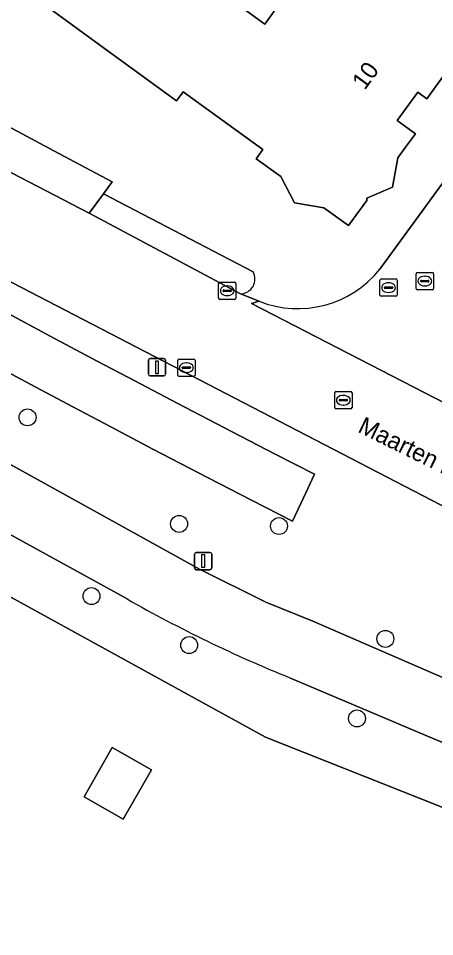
# Model space of a CAD drawing. Extents: x 157320 to 158835, y 386650 to 388491.
# Drawn here: x 158108.7 to 158132.8, y 387340.9 to 387394 of the extents above; entities that cross this region are included whole.
import ezdxf

# ---------------------------------------------------------------- set-up
doc = ezdxf.new("R2010")
doc.units = 0
for name, color, linetype in [('IMGEO_Berm_groen', 7, 'Continuous'), ('IMGEO_Boom', 7, 'Continuous'), ('IMGEO_Brandkraan', 7, 'Continuous'), ('IMGEO_Erf', 7, 'Continuous'), ('IMGEO_Fietspad_gesloten', 7, 'Continuous'), ('IMGEO_Groenvoorziening', 7, 'Continuous'), ('IMGEO_Kolk', 7, 'Continuous'), ('IMGEO_Lichtmast', 7, 'Continuous'), ('IMGEO_Openbare_ruimte_label', 7, 'Continuous'), ('IMGEO_Pand', 7, 'Continuous'), ('IMGEO_Pand_nummerreeks', 7, 'Continuous'), ('IMGEO_Rijbaan_lokaal_gesloten', 7, 'Continuous'), ('IMGEO_Rijbaan_lokaal_open', 7, 'Continuous'), ('IMGEO_Rioolput', 7, 'Continuous'), ('IMGEO_Voetpad_open', 7, 'Continuous')]:
    doc.layers.add(name, color=color, linetype=linetype)

msp = doc.modelspace()

# ---------------------------------------------------------------- linework, layer by layer
at = {"layer": 'IMGEO_Berm_groen'}
for points in [[(158115.011, 387360.448), (158071.671, 387384.273), (158067.878, 387386.358)], [(158075.144, 387386.54), (158119.198, 387362.166), (158123.042, 387360.263), (158125.75, 387359.161), (158134.371, 387355.421), (158178.012, 387337.588), (158179.732, 387341.242)], [(158056.488, 387380.738), (158058.078, 387382.099), (158062.384, 387385.787), (158070.149, 387381.518), (158123.02, 387352.451), (158153.68, 387340.292), (158154.831, 387336.882)], [(158137.775, 387363.473), (158095.958, 387385.157)], [(158107.653, 387377.203), (158110.824, 387375.508), (158113.283, 387374.203), (158115.468, 387373.049), (158117.901, 387371.773), (158121.083, 387370.115), (158123.576, 387368.825), (158125.85, 387367.657), (158125.21, 387366.298), (158124.572, 387364.941), (158122.202, 387366.159), (158119.701, 387367.453), (158116.511, 387369.115), (158114.072, 387370.395), (158111.879, 387371.551), (158109.414, 387372.86), (158106.235, 387374.559)], [(158175.392, 387331.961), (158176.498, 387334.345), (158149.829, 387345.265), (158132.741, 387352.366), (158124.471, 387355.87)]]:
    msp.add_lwpolyline(points, dxfattribs=at)
msp.add_arc((158154.63, 387430.254), 80.265, 240.42248, 247.92984, dxfattribs=at)
at = {"layer": 'IMGEO_Boom'}
for centre in [(158109.264, 387370.947), (158118.021, 387364.786), (158123.797, 387364.664), (158112.96, 387360.613), (158118.606, 387357.779), (158129.946, 387358.139), (158128.305, 387353.543)]:
    msp.add_circle(centre, 0.489, dxfattribs=at)
at = {"layer": 'IMGEO_Brandkraan'}
for p, q in [((158129.707, 387378.946), (158130.559, 387378.946)), ((158129.632, 387378.02), (158129.632, 387378.872)), ((158129.891, 387378.44), (158129.891, 387378.452)), ((158130.329, 387378.403), (158129.931, 387378.403)), ((158129.934, 387378.489), (158130.332, 387378.489)), ((158130.12, 387378.726), (158130.145, 387378.726)), ((158130.375, 387378.452), (158130.375, 387378.44)), ((158130.633, 387378.872), (158130.633, 387378.02)), ((158130.559, 387377.946), (158129.707, 387377.946)), ((158130.143, 387378.166), (158130.118, 387378.166))]:
    msp.add_line(p, q, dxfattribs=at)
for points in [[(158129.707, 387378.946), (158130.559, 387378.946)], [(158129.632, 387378.02), (158129.632, 387378.872)], [(158130.633, 387378.872), (158130.633, 387378.02)], [(158130.559, 387377.946), (158129.707, 387377.946)]]:
    msp.add_lwpolyline(points, dxfattribs=at)
for centre, radius, start, end in [((158129.709, 387378.87), 0.0765, 91.552, 178.448), ((158129.709, 387378.87), 0.0765, 91.552, 178.448), ((158130.557, 387378.87), 0.0765, 1.552, 88.448), ((158130.557, 387378.87), 0.0765, 1.552, 88.448), ((158129.931, 387378.449), 0.0403, 85.8775, 175.7526), ((158129.928, 387378.439), 0.0366, 178.938, 274.7102), ((158130.332, 387378.446), 0.043, 264.8664, 352.4533), ((158130.336, 387378.451), 0.0386, 1.7309, 96.639), ((158129.709, 387378.022), 0.0765, 181.552, 268.448), ((158129.709, 387378.022), 0.0765, 181.552, 268.448), ((158130.557, 387378.022), 0.0765, 271.552, 358.448), ((158130.557, 387378.022), 0.0765, 271.552, 358.448)]:
    msp.add_arc(centre, radius, start, end, dxfattribs=at)
for centre, major_axis, ratio, start_param, end_param in [((158130.119, 387378.446), (-0.387, 0.002), 0.722429, 4.712389, 7.853982), ((158130.144, 387378.446), (-0.39, 0.002), 0.717154, 1.570796, 4.712389)]:
    msp.add_ellipse(centre, major_axis=major_axis, ratio=ratio, start_param=start_param, end_param=end_param, dxfattribs=at)
at = {"layer": 'IMGEO_Erf'}
for points in [[(158129.617, 387379.505), (158165.56, 387428.797), (158168.092, 387432.277)], [(158118.006, 387397.293), (158122.973, 387393.685), (158123.665, 387394.638)], [(158138.542, 387396.813), (158136.492, 387393.986), (158135.897, 387393.166), (158135.371, 387393.548), (158132.341, 387389.371), (158131.815, 387389.752), (158130.629, 387388.117), (158131.689, 387387.348), (158131.116, 387386.561), (158130.676, 387385.957), (158130.354, 387384.249), (158128.88, 387383.621), (158128.88, 387383.486), (158127.81, 387382.03), (158126.394, 387383.06), (158124.688, 387383.341), (158123.894, 387384.877), (158122.486, 387385.901), (158122.868, 387386.427), (158118.263, 387389.775), (158117.881, 387389.25), (158114.14, 387391.97), (158110.349, 387394.726)], [(158108.159, 387387.757), (158110.781, 387386.354), (158114.145, 387384.555), (158113.65, 387383.876), (158122.3, 387379.359)], [(158154.831, 387336.882), (158153.68, 387340.292), (158123.02, 387352.451), (158070.149, 387381.518)], [(158121.578, 387378.085), (158122.651, 387377.655)]]:
    msp.add_lwpolyline(points, dxfattribs=at)
msp.add_lwpolyline([(158114.156, 387351.867), (158116.42, 387350.577), (158114.793, 387347.72), (158112.529, 387349.01)], close=True, dxfattribs=at)
for centre, radius, start, end in [((158124.877, 387383.313), 6.08, 248.5215, 321.2246), ((158121.545, 387378.945), 0.861, 272.2136, 28.7043)]:
    msp.add_arc(centre, radius, start, end, dxfattribs=at)
at = {"layer": 'IMGEO_Fietspad_gesloten'}
for points in [[(158125.75, 387359.161), (158123.042, 387360.263), (158119.198, 387362.166), (158075.144, 387386.54), (158073.445, 387387.479), (158071.671, 387384.273), (158115.011, 387360.448)], [(158124.471, 387355.87), (158132.741, 387352.366), (158149.829, 387345.265), (158176.498, 387334.345), (158178.354, 387333.585), (158195.029, 387326.837), (158224.046, 387315.044), (158225.213, 387314.57), (158232.134, 387311.757), (158271.569, 387296.126), (158272.304, 387295.835), (158288.418, 387289.45), (158289.751, 387292.854), (158274.047, 387299.005), (158272.994, 387299.418), (158233.586, 387314.953), (158196.427, 387330.121), (158179.894, 387336.819), (158178.012, 387337.588), (158134.371, 387355.421), (158125.75, 387359.161)]]:
    msp.add_lwpolyline(points, dxfattribs=at)
msp.add_arc((158154.63, 387430.254), 80.265, 240.42248, 247.92984, dxfattribs=at)
at = {"layer": 'IMGEO_Groenvoorziening'}
for points in [[(158113.65, 387383.876), (158112.827, 387382.745), (158121.578, 387378.085)], [(158122.3, 387379.359), (158113.65, 387383.876)], [(158106.235, 387374.559), (158109.414, 387372.86), (158111.879, 387371.551), (158114.072, 387370.395), (158116.511, 387369.115), (158119.701, 387367.453), (158122.202, 387366.159), (158124.572, 387364.941), (158125.21, 387366.298), (158125.85, 387367.657), (158123.576, 387368.825), (158121.083, 387370.115), (158117.901, 387371.773), (158115.468, 387373.049), (158113.283, 387374.203), (158110.824, 387375.508), (158107.653, 387377.203)]]:
    msp.add_lwpolyline(points, dxfattribs=at)
msp.add_arc((158121.545, 387378.945), 0.861, 272.2136, 28.7043, dxfattribs=at)
at = {"layer": 'IMGEO_Kolk'}
for p, q in [((158131.725, 387378.398), (158131.725, 387379.25)), ((158131.8, 387379.324), (158132.652, 387379.324)), ((158132.213, 387379.104), (158132.238, 387379.104)), ((158132.726, 387379.25), (158132.726, 387378.398)), ((158120.306, 387377.841), (158120.306, 387378.693)), ((158120.381, 387378.767), (158121.233, 387378.767)), ((158120.794, 387378.547), (158120.819, 387378.547)), ((158121.307, 387378.693), (158121.307, 387377.841)), ((158131.984, 387378.818), (158131.984, 387378.83)), ((158132.422, 387378.781), (158132.024, 387378.781)), ((158132.027, 387378.867), (158132.425, 387378.867)), ((158132.236, 387378.544), (158132.211, 387378.544)), ((158132.468, 387378.83), (158132.468, 387378.818)), ((158120.565, 387378.261), (158120.565, 387378.273)), ((158121.003, 387378.224), (158120.605, 387378.224)), ((158120.608, 387378.31), (158121.006, 387378.31)), ((158120.817, 387377.987), (158120.792, 387377.987)), ((158121.049, 387378.273), (158121.049, 387378.261)), ((158132.652, 387378.324), (158131.8, 387378.324)), ((158121.233, 387377.767), (158120.381, 387377.767)), ((158117.941, 387373.392), (158117.941, 387374.244)), ((158118.016, 387374.318), (158118.868, 387374.318)), ((158118.942, 387374.244), (158118.942, 387373.392)), ((158118.2, 387373.812), (158118.2, 387373.824)), ((158118.638, 387373.775), (158118.24, 387373.775)), ((158118.243, 387373.861), (158118.641, 387373.861)), ((158118.429, 387374.098), (158118.454, 387374.098)), ((158118.684, 387373.824), (158118.684, 387373.812)), ((158118.868, 387373.318), (158118.016, 387373.318)), ((158118.452, 387373.538), (158118.427, 387373.538))]:
    msp.add_line(p, q, dxfattribs=at)
for points in [[(158131.725, 387378.398), (158131.725, 387379.25)], [(158131.8, 387379.324), (158132.652, 387379.324)], [(158132.726, 387379.25), (158132.726, 387378.398)], [(158120.306, 387377.841), (158120.306, 387378.693)], [(158120.381, 387378.767), (158121.233, 387378.767)], [(158121.307, 387378.693), (158121.307, 387377.841)], [(158132.652, 387378.324), (158131.8, 387378.324)], [(158121.233, 387377.767), (158120.381, 387377.767)], [(158117.941, 387373.392), (158117.941, 387374.244)], [(158118.016, 387374.318), (158118.868, 387374.318)], [(158118.942, 387374.244), (158118.942, 387373.392)], [(158118.868, 387373.318), (158118.016, 387373.318)]]:
    msp.add_lwpolyline(points, dxfattribs=at)
for centre, radius, start, end in [((158131.802, 387379.248), 0.0765, 91.552, 178.448), ((158131.802, 387379.248), 0.0765, 91.552, 178.448), ((158132.65, 387379.248), 0.0765, 1.552, 88.448), ((158132.65, 387379.248), 0.0765, 1.552, 88.448), ((158120.383, 387378.691), 0.0765, 91.552, 178.448), ((158120.383, 387378.691), 0.0765, 91.552, 178.448), ((158121.231, 387378.691), 0.0765, 1.552, 88.448), ((158121.231, 387378.691), 0.0765, 1.552, 88.448), ((158131.802, 387378.4), 0.0765, 181.552, 268.448), ((158131.802, 387378.4), 0.0765, 181.552, 268.448), ((158132.024, 387378.827), 0.0403, 85.8775, 175.7526), ((158132.021, 387378.817), 0.0366, 178.938, 274.7102), ((158132.425, 387378.824), 0.043, 264.8664, 352.4533), ((158132.429, 387378.829), 0.0386, 1.7309, 96.639), ((158132.65, 387378.4), 0.0765, 271.552, 358.448), ((158132.65, 387378.4), 0.0765, 271.552, 358.448), ((158120.383, 387377.843), 0.0765, 181.552, 268.448), ((158120.383, 387377.843), 0.0765, 181.552, 268.448), ((158120.605, 387378.27), 0.0403, 85.8775, 175.7526), ((158120.602, 387378.26), 0.0366, 178.938, 274.7102), ((158121.006, 387378.267), 0.043, 264.8664, 352.4533), ((158121.01, 387378.272), 0.0386, 1.7309, 96.639), ((158121.231, 387377.843), 0.0765, 271.552, 358.448), ((158121.231, 387377.843), 0.0765, 271.552, 358.448), ((158118.018, 387374.242), 0.0765, 91.552, 178.448), ((158118.018, 387374.242), 0.0765, 91.552, 178.448), ((158118.866, 387374.242), 0.0765, 1.552, 88.448), ((158118.866, 387374.242), 0.0765, 1.552, 88.448), ((158118.24, 387373.821), 0.0403, 85.8775, 175.7526), ((158118.237, 387373.811), 0.0366, 178.938, 274.7102), ((158118.641, 387373.818), 0.043, 264.8664, 352.4533), ((158118.645, 387373.823), 0.0386, 1.7309, 96.639), ((158118.018, 387373.394), 0.0765, 181.552, 268.448), ((158118.018, 387373.394), 0.0765, 181.552, 268.448), ((158118.866, 387373.394), 0.0765, 271.552, 358.448), ((158118.866, 387373.394), 0.0765, 271.552, 358.448)]:
    msp.add_arc(centre, radius, start, end, dxfattribs=at)
for centre, major_axis, ratio, start_param, end_param in [((158132.212, 387378.824), (-0.387, 0.002), 0.722429, 4.712389, 7.853982), ((158132.237, 387378.824), (-0.39, 0.002), 0.717154, 1.570796, 4.712389), ((158120.793, 387378.267), (-0.387, 0.002), 0.722429, 4.712389, 7.853982), ((158120.818, 387378.267), (-0.39, 0.002), 0.717154, 1.570796, 4.712389), ((158118.428, 387373.818), (-0.387, 0.002), 0.722429, 4.712389, 7.853982), ((158118.453, 387373.818), (-0.39, 0.002), 0.717154, 1.570796, 4.712389)]:
    msp.add_ellipse(centre, major_axis=major_axis, ratio=ratio, start_param=start_param, end_param=end_param, dxfattribs=at)
at = {"layer": 'IMGEO_Lichtmast'}
for p, q in [((158116.251, 387373.445), (158116.251, 387374.245)), ((158116.251, 387374.245), (158116.251, 387373.445)), ((158116.351, 387374.345), (158117.141, 387374.345)), ((158117.141, 387374.345), (158116.351, 387374.345)), ((158117.241, 387374.245), (158117.241, 387373.445)), ((158117.241, 387373.445), (158117.241, 387374.245)), ((158117.141, 387373.345), (158116.351, 387373.345)), ((158116.351, 387373.345), (158117.141, 387373.345)), ((158118.915, 387362.237), (158118.915, 387363.037)), ((158118.915, 387363.037), (158118.915, 387362.237)), ((158119.015, 387363.137), (158119.805, 387363.137)), ((158119.805, 387363.137), (158119.015, 387363.137)), ((158119.905, 387363.037), (158119.905, 387362.237)), ((158119.905, 387362.237), (158119.905, 387363.037)), ((158119.805, 387362.137), (158119.015, 387362.137)), ((158119.015, 387362.137), (158119.805, 387362.137))]:
    msp.add_line(p, q, dxfattribs=at)
for points in [[(158116.671, 387374.22), (158116.821, 387374.22), (158116.821, 387373.47), (158116.671, 387373.47), (158116.671, 387374.22)], [(158119.335, 387363.012), (158119.485, 387363.012), (158119.485, 387362.262), (158119.335, 387362.262), (158119.335, 387363.012)]]:
    msp.add_lwpolyline(points, dxfattribs=at)
for centre, start, end in [((158116.351, 387374.245), 90, 180), ((158116.351, 387374.245), 90, 180), ((158117.141, 387374.245), 0, 90), ((158117.141, 387374.245), 360, 90), ((158116.351, 387373.445), 180, 270), ((158116.351, 387373.445), 180, 270), ((158117.141, 387373.445), 270, 0), ((158117.141, 387373.445), 270, 0), ((158119.015, 387363.037), 90, 180), ((158119.015, 387363.037), 90, 180), ((158119.805, 387363.037), 0, 90), ((158119.805, 387363.037), 360, 90), ((158119.015, 387362.237), 180, 270), ((158119.015, 387362.237), 180, 270), ((158119.805, 387362.237), 270, 0), ((158119.805, 387362.237), 270, 0)]:
    msp.add_arc(centre, 0.1, start, end, dxfattribs=at)
at = {"layer": 'IMGEO_Pand'}
for points in [[(158123.665, 387394.638), (158122.973, 387393.685), (158118.006, 387397.293)], [(158110.349, 387394.726), (158114.14, 387391.97), (158117.881, 387389.25), (158118.263, 387389.775), (158122.868, 387386.427), (158122.486, 387385.901), (158123.894, 387384.877), (158124.688, 387383.341), (158126.394, 387383.06), (158127.81, 387382.03), (158128.88, 387383.486), (158128.88, 387383.621), (158130.354, 387384.249), (158130.676, 387385.957), (158131.116, 387386.561), (158131.689, 387387.348), (158130.629, 387388.117), (158131.815, 387389.752), (158132.341, 387389.371), (158135.371, 387393.548), (158135.897, 387393.166), (158136.492, 387393.986), (158138.542, 387396.813)]]:
    msp.add_lwpolyline(points, dxfattribs=at)
msp.add_lwpolyline([(158112.529, 387349.01), (158114.793, 387347.72), (158116.42, 387350.577), (158114.156, 387351.867)], close=True, dxfattribs=at)
at = {"layer": 'IMGEO_Rijbaan_lokaal_gesloten'}
for points in [[(158112.827, 387382.745), (158106.834, 387385.849), (158100.298, 387389.238), (158092.163, 387393.541), (158087.813, 387395.915), (158085.317, 387397.301), (158079.04, 387400.864), (158078.579, 387401.13), (158069.647, 387406.313), (158067.042, 387407.932), (158058.628, 387413.335), (158055.151, 387408.562)], [(158095.958, 387385.157), (158137.775, 387363.473)], [(158220.958, 387334.445), (158189.578, 387346.158), (158177.054, 387351.276), (158177.05, 387351.287), (158158.018, 387359.802), (158144.731, 387366.302), (158134.991, 387371.274), (158134.652, 387371.449), (158134.698, 387371.09), (158122.205, 387377.537), (158122.651, 387377.655), (158121.578, 387378.085), (158112.827, 387382.745)]]:
    msp.add_lwpolyline(points, dxfattribs=at)
at = {"layer": 'IMGEO_Rijbaan_lokaal_open'}
for points in [[(158168.092, 387432.277), (158165.56, 387428.797), (158129.617, 387379.505)], [(158122.651, 387377.655), (158122.205, 387377.537), (158134.698, 387371.09), (158134.652, 387371.449), (158134.307, 387374.194), (158134.067, 387376.1), (158133.964, 387376.923), (158145.064, 387392.165), (158159.666, 387412.214)]]:
    msp.add_lwpolyline(points, dxfattribs=at)
msp.add_arc((158124.877, 387383.313), 6.08, 248.5215, 321.2246, dxfattribs=at)
at = {"layer": 'IMGEO_Rioolput'}
for p, q in [((158127.016, 387371.514), (158127.016, 387372.366)), ((158127.091, 387372.44), (158127.943, 387372.44)), ((158127.504, 387372.22), (158127.529, 387372.22)), ((158128.017, 387372.366), (158128.017, 387371.514)), ((158127.275, 387371.934), (158127.275, 387371.946)), ((158127.713, 387371.897), (158127.315, 387371.897)), ((158127.318, 387371.983), (158127.716, 387371.983)), ((158127.527, 387371.66), (158127.502, 387371.66)), ((158127.759, 387371.946), (158127.759, 387371.934)), ((158127.943, 387371.44), (158127.091, 387371.44))]:
    msp.add_line(p, q, dxfattribs=at)
for points in [[(158127.016, 387371.514), (158127.016, 387372.366)], [(158127.091, 387372.44), (158127.943, 387372.44)], [(158128.017, 387372.366), (158128.017, 387371.514)], [(158127.943, 387371.44), (158127.091, 387371.44)]]:
    msp.add_lwpolyline(points, dxfattribs=at)
for centre, radius, start, end in [((158127.093, 387372.364), 0.0765, 91.552, 178.448), ((158127.093, 387372.364), 0.0765, 91.552, 178.448), ((158127.941, 387372.364), 0.0765, 1.552, 88.448), ((158127.941, 387372.364), 0.0765, 1.552, 88.448), ((158127.093, 387371.516), 0.0765, 181.552, 268.448), ((158127.093, 387371.516), 0.0765, 181.552, 268.448), ((158127.315, 387371.943), 0.0403, 85.8775, 175.7526), ((158127.312, 387371.933), 0.0366, 178.938, 274.7102), ((158127.716, 387371.94), 0.043, 264.8664, 352.4533), ((158127.72, 387371.945), 0.0386, 1.7309, 96.639), ((158127.941, 387371.516), 0.0765, 271.552, 358.448), ((158127.941, 387371.516), 0.0765, 271.552, 358.448)]:
    msp.add_arc(centre, radius, start, end, dxfattribs=at)
for centre, major_axis, ratio, start_param, end_param in [((158127.503, 387371.94), (-0.387, 0.002), 0.722429, 4.712389, 7.853982), ((158127.528, 387371.94), (-0.39, 0.002), 0.717154, 1.570796, 4.712389)]:
    msp.add_ellipse(centre, major_axis=major_axis, ratio=ratio, start_param=start_param, end_param=end_param, dxfattribs=at)
at = {"layer": 'IMGEO_Voetpad_open'}
msp.add_lwpolyline([(158110.781, 387386.354), (158108.159, 387387.757), (158106.834, 387385.849), (158112.827, 387382.745), (158113.65, 387383.876), (158114.145, 387384.555)], close=True, dxfattribs=at)

# ---------------------------------------------------------------- texts
at = {"layer": 'IMGEO_Openbare_ruimte_label'}
msp.add_text('Maarten Reuchlinlaan', height=1, rotation=333.7681, dxfattribs=at).set_placement((158128.293, 387370.129))
at = {"layer": 'IMGEO_Pand_nummerreeks'}
msp.add_text('10', height=1, rotation=54.0414, dxfattribs=at).set_placement((158128.752, 387389.821))

doc.saveas('drawing.dxf')
